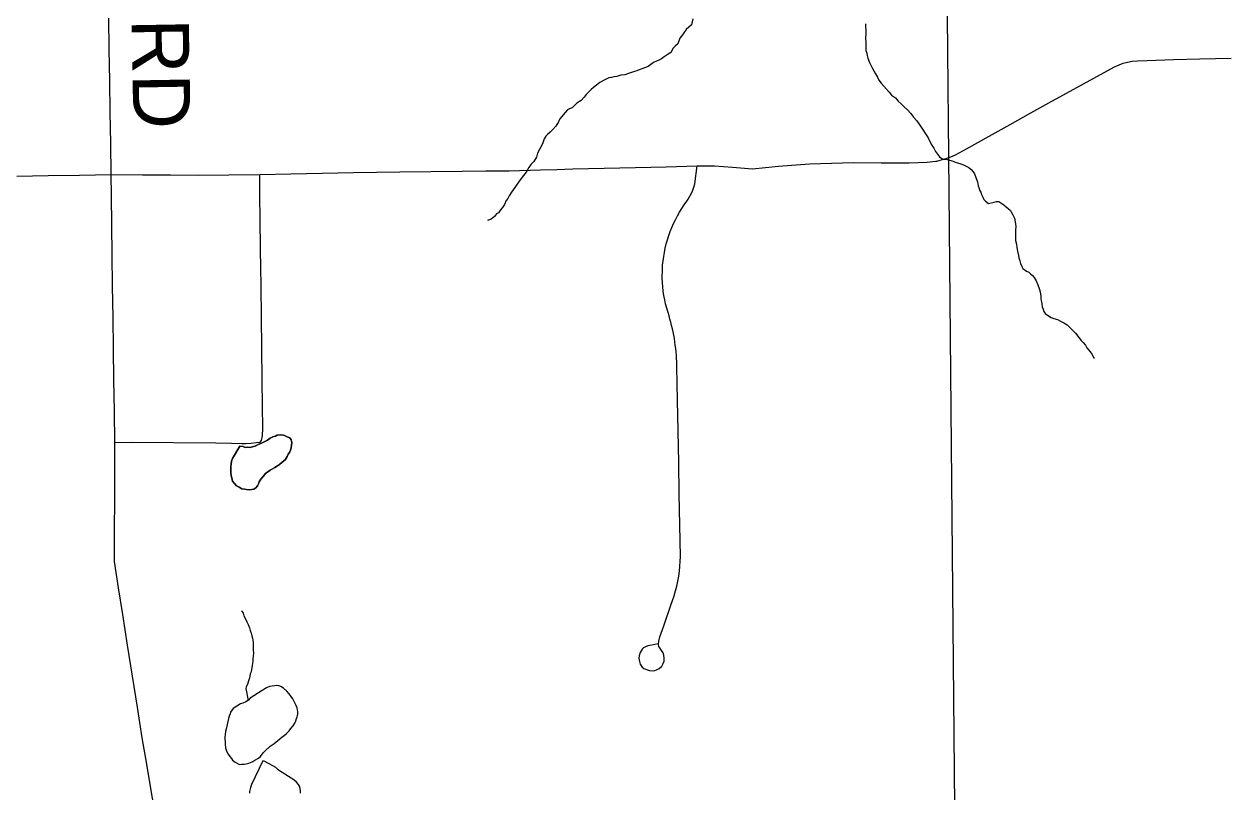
# Model space of a CAD drawing. Extents: x 103424 to 290657, y 38711 to 110967.
# Drawn here: x 214247.43 to 214248.027, y 40210.292 to 40210.673 of the extents above; entities that cross this region are included whole.
import ezdxf

# ---------------------------------------------------------------- set-up
doc = ezdxf.new("R2010")
doc.units = 0
for name, color, linetype in [('GM_X_Corporation', 7, 'Continuous'), ('GM_X_Minor_Lake', 7, 'Continuous'), ('GM_X_Minor_River', 7, 'Continuous'), ('GM_X_Township_Road', 7, 'Continuous'), ('GM_X_Township_Road_Text', 7, 'Continuous')]:
    doc.layers.add(name, color=color, linetype=linetype)

msp = doc.modelspace()

# ---------------------------------------------------------------- linework, layer by layer
at = {"layer": 'GM_X_Corporation'}
for points in [[(214246.35258, 40211.331), (214246.35258, 40208.71735), (214246.84831, 40208.72975), (214247.62572, 40208.74919), (214247.90638, 40208.75597), (214247.90393, 40209.01563), (214247.89938, 40209.49789), (214247.89379, 40210.06917), (214247.88879, 40210.60782), (214247.88541, 40210.97189)], [(214248.57076, 40208.77338), (214248.0881, 40208.75947), (214247.90638, 40208.75597), (214247.90393, 40209.01563), (214247.89938, 40209.49789), (214247.89379, 40210.06917), (214247.88879, 40210.60782), (214247.88541, 40210.97189)]]:
    msp.add_lwpolyline(points, dxfattribs=at)
at = {"layer": 'GM_X_Minor_Lake'}
for points in [[(214247.53677, 40210.46373), (214247.53687, 40210.46373), (214247.5384, 40210.46356), (214247.53954, 40210.4632), (214247.54049, 40210.46322), (214247.54201, 40210.46305), (214247.54352, 40210.46365), (214247.54447, 40210.46385), (214247.54597, 40210.46464), (214247.5473, 40210.46504), (214247.54918, 40210.46602), (214247.5505, 40210.46681), (214247.55181, 40210.46778), (214247.55313, 40210.46837), (214247.55445, 40210.46877), (214247.55539, 40210.46917), (214247.55691, 40210.46938), (214247.55843, 40210.46922), (214247.55939, 40210.46885), (214247.56034, 40210.46849), (214247.56168, 40210.46794), (214247.56227, 40210.467), (214247.56267, 40210.46567), (214247.56233, 40210.46301), (214247.56197, 40210.46186), (214247.56142, 40210.46071), (214247.56087, 40210.45975), (214247.56032, 40210.4586), (214247.55939, 40210.45707), (214247.55789, 40210.4559), (214247.55658, 40210.45474), (214247.55546, 40210.45396), (214247.55414, 40210.45318), (214247.55301, 40210.45259), (214247.55189, 40210.45181), (214247.55076, 40210.45103), (214247.54963, 40210.45025), (214247.54833, 40210.44871), (214247.54721, 40210.44736), (214247.54648, 40210.44601), (214247.54611, 40210.44506), (214247.54556, 40210.4441), (214247.54482, 40210.44314), (214247.54369, 40210.44236), (214247.5416, 40210.44213), (214247.54008, 40210.4423), (214247.53913, 40210.44247), (214247.5378, 40210.44264), (214247.53646, 40210.44338), (214247.53511, 40210.44412), (214247.53415, 40210.44524), (214247.53318, 40210.44637), (214247.53277, 40210.44807), (214247.53256, 40210.44902), (214247.53235, 40210.45073), (214247.53233, 40210.45168), (214247.53229, 40210.45377), (214247.53246, 40210.45491), (214247.53263, 40210.45625), (214247.53318, 40210.45759), (214247.53677, 40210.46373)], [(214247.55658, 40210.45474), (214247.55789, 40210.4559), (214247.55939, 40210.45707), (214247.56032, 40210.4586), (214247.56087, 40210.45975), (214247.56142, 40210.46071), (214247.56197, 40210.46186), (214247.56233, 40210.46301), (214247.56267, 40210.46567), (214247.56227, 40210.467), (214247.56168, 40210.46794), (214247.56034, 40210.46849), (214247.55939, 40210.46885), (214247.55843, 40210.46922), (214247.55691, 40210.46938), (214247.55539, 40210.46917), (214247.55445, 40210.46877), (214247.55313, 40210.46837), (214247.55181, 40210.46778), (214247.5505, 40210.46681), (214247.54918, 40210.46602), (214247.5473, 40210.46504), (214247.54597, 40210.46464), (214247.54447, 40210.46385), (214247.54352, 40210.46365), (214247.54201, 40210.46305), (214247.54049, 40210.46322), (214247.53954, 40210.4632), (214247.5384, 40210.46356), (214247.53687, 40210.46373), (214247.53677, 40210.46373)], [(214247.53677, 40210.46373), (214247.53318, 40210.45759), (214247.53263, 40210.45625), (214247.53246, 40210.45491), (214247.53229, 40210.45377), (214247.53233, 40210.45168), (214247.53235, 40210.45073), (214247.53256, 40210.44902), (214247.53277, 40210.44807), (214247.53318, 40210.44637), (214247.53415, 40210.44524), (214247.53511, 40210.44412), (214247.53646, 40210.44338), (214247.5378, 40210.44264), (214247.53913, 40210.44247), (214247.54008, 40210.4423), (214247.5416, 40210.44213), (214247.54369, 40210.44236), (214247.54482, 40210.44314), (214247.54556, 40210.4441), (214247.54611, 40210.44506), (214247.54648, 40210.44601), (214247.54721, 40210.44736), (214247.54833, 40210.44871), (214247.54963, 40210.45025), (214247.55076, 40210.45103), (214247.55189, 40210.45181), (214247.55301, 40210.45259), (214247.55414, 40210.45318), (214247.55546, 40210.45396), (214247.55658, 40210.45474)], [(214247.54786, 40210.34249), (214247.54201, 40210.33852), (214247.54108, 40210.33755), (214247.53976, 40210.33677), (214247.53825, 40210.33618), (214247.53712, 40210.33578), (214247.53355, 40210.33344), (214247.53225, 40210.3317), (214247.53208, 40210.33075), (214247.53153, 40210.3296), (214247.53117, 40210.32845), (214247.53081, 40210.32693), (214247.53046, 40210.32559), (214247.53011, 40210.32387), (214247.52976, 40210.32197), (214247.52959, 40210.32063), (214247.52942, 40210.3193), (214247.52944, 40210.31816), (214247.52946, 40210.31702), (214247.52948, 40210.31569), (214247.5297, 40210.31398), (214247.53031, 40210.3119), (214247.53109, 40210.31077), (214247.53186, 40210.30964), (214247.53264, 40210.30871), (214247.53322, 40210.30776), (214247.53457, 40210.30684), (214247.53668, 40210.30573), (214247.53763, 40210.30575), (214247.53895, 40210.30577), (214247.5399, 40210.30597), (214247.54122, 40210.30637), (214247.54217, 40210.30658), (214247.5433, 40210.30717), (214247.54424, 40210.30776), (214247.54612, 40210.30874), (214247.54705, 40210.3097), (214247.54835, 40210.31144), (214247.54929, 40210.31221), (214247.55191, 40210.31473), (214247.55284, 40210.3155), (214247.55378, 40210.31609), (214247.55845, 40210.31984)], [(214247.55845, 40210.31984), (214247.55866, 40210.31997), (214247.55997, 40210.32113), (214247.56128, 40210.32229), (214247.56221, 40210.32345), (214247.56332, 40210.3248), (214247.56406, 40210.32614), (214247.56461, 40210.32729), (214247.56497, 40210.32844), (214247.56533, 40210.3294), (214247.56569, 40210.33073), (214247.56567, 40210.33187), (214247.56547, 40210.33282), (214247.56526, 40210.33377), (214247.56467, 40210.33528), (214247.56408, 40210.33622), (214247.56368, 40210.33735), (214247.5631, 40210.3383), (214247.56232, 40210.33942), (214247.56135, 40210.34074), (214247.56018, 40210.34205), (214247.55845, 40210.34354), (214247.5571, 40210.34447), (214247.55615, 40210.34465), (214247.5552, 40210.34482), (214247.55406, 40210.3448), (214247.55293, 40210.34459), (214247.5516, 40210.34438), (214247.55009, 40210.34378), (214247.54915, 40210.3432), (214247.54821, 40210.34261), (214247.54786, 40210.34249)], [(214247.54823, 40210.30744), (214247.54254, 40210.29575), (214247.54219, 40210.29422), (214247.54165, 40210.29231), (214247.54167, 40210.29136)], [(214247.55654, 40210.30247), (214247.5559, 40210.303), (214247.55474, 40210.30412), (214247.55321, 40210.30505), (214247.54892, 40210.30729), (214247.54823, 40210.30744)], [(214247.56692, 40210.2914), (214247.5669, 40210.29254), (214247.56669, 40210.29367), (214247.56648, 40210.29481), (214247.5659, 40210.29575), (214247.56493, 40210.29688), (214247.56358, 40210.298), (214247.55654, 40210.30247)]]:
    msp.add_lwpolyline(points, dxfattribs=at)
at = {"layer": 'GM_X_Minor_River'}
for points in [[(214247.76176, 40210.676), (214247.76105, 40210.67313), (214247.75843, 40210.67081), (214247.75732, 40210.66908), (214247.75657, 40210.66812), (214247.75528, 40210.66638), (214247.75437, 40210.66371), (214247.75306, 40210.66254), (214247.75194, 40210.66157), (214247.75084, 40210.65927), (214247.74896, 40210.6581), (214247.74745, 40210.65713), (214247.74614, 40210.65616), (214247.74482, 40210.65556), (214247.74369, 40210.65497), (214247.74218, 40210.65438), (214247.73956, 40210.65243), (214247.73692, 40210.65144), (214247.73503, 40210.65065), (214247.7339, 40210.65025), (214247.73276, 40210.64985), (214247.73125, 40210.64945), (214247.72974, 40210.64885), (214247.72804, 40210.64825), (214247.72596, 40210.64803), (214247.72407, 40210.64743), (214247.72255, 40210.64721), (214247.72142, 40210.647), (214247.72009, 40210.64679), (214247.71764, 40210.64561), (214247.71557, 40210.64444), (214247.71389, 40210.64308), (214247.71239, 40210.64191), (214247.71126, 40210.64094), (214247.70977, 40210.6394), (214247.70884, 40210.63843), (214247.70772, 40210.63708), (214247.70623, 40210.63554), (214247.70416, 40210.63417), (214247.70192, 40210.63204), (214247.69947, 40210.63086), (214247.69835, 40210.62951), (214247.69575, 40210.62643), (214247.69501, 40210.6249), (214247.69372, 40210.62278), (214247.69223, 40210.62105), (214247.69092, 40210.61969), (214247.68961, 40210.61853), (214247.68868, 40210.61776), (214247.68794, 40210.61641), (214247.68703, 40210.61393), (214247.68574, 40210.61143), (214247.68464, 40210.60932), (214247.6841, 40210.60741), (214247.68281, 40210.60511), (214247.68131, 40210.60376), (214247.68039, 40210.60222), (214247.67891, 40210.59991), (214247.67705, 40210.59741), (214247.6752, 40210.59491), (214247.67334, 40210.59222), (214247.67167, 40210.58991), (214247.67056, 40210.58818), (214247.66983, 40210.58684), (214247.66908, 40210.58587), (214247.66817, 40210.58377), (214247.66724, 40210.58242), (214247.66631, 40210.58126), (214247.6652, 40210.57973), (214247.66426, 40210.57914), (214247.66333, 40210.57779), (214247.66164, 40210.57662), (214247.66032, 40210.57603), (214247.65994, 40210.57603)], [(214247.84745, 40210.6736), (214247.84747, 40210.67208), (214247.84769, 40210.67037), (214247.84772, 40210.66847), (214247.84756, 40210.66657), (214247.84761, 40210.6641), (214247.84764, 40210.662), (214247.84767, 40210.66029), (214247.84807, 40210.65897), (214247.84828, 40210.65783), (214247.84868, 40210.65651), (214247.84948, 40210.65443), (214247.85007, 40210.65311), (214247.85085, 40210.65179), (214247.85163, 40210.65028), (214247.85242, 40210.64877), (214247.8534, 40210.64708), (214247.85418, 40210.64557), (214247.85535, 40210.64407), (214247.85651, 40210.64257), (214247.85787, 40210.64107), (214247.85922, 40210.63957), (214247.86039, 40210.63807), (214247.86231, 40210.63677), (214247.86366, 40210.63508), (214247.8652, 40210.63377), (214247.86675, 40210.63228), (214247.86829, 40210.63078), (214247.87003, 40210.6291), (214247.87139, 40210.62722), (214247.87294, 40210.62534), (214247.8745, 40210.62328), (214247.87859, 40210.61688), (214247.87938, 40210.61518), (214247.88036, 40210.6133), (214247.88134, 40210.61179), (214247.88231, 40210.6101), (214247.88329, 40210.60878), (214247.88426, 40210.60747), (214247.88541, 40210.60673), (214247.88636, 40210.60636), (214247.8875, 40210.60638), (214247.88922, 40210.60584)], [(214247.88922, 40210.60584), (214247.89094, 40210.6053), (214247.89209, 40210.60493), (214247.89323, 40210.60457), (214247.89476, 40210.60403), (214247.8961, 40210.60348), (214247.89744, 40210.60293), (214247.89878, 40210.60219), (214247.89993, 40210.60126), (214247.9009, 40210.60014), (214247.90168, 40210.59901), (214247.90228, 40210.5973), (214247.90308, 40210.59504), (214247.90349, 40210.59314), (214247.90389, 40210.59182), (214247.9041, 40210.59087), (214247.90468, 40210.58993), (214247.90508, 40210.5888), (214247.90567, 40210.58747), (214247.90626, 40210.58634), (214247.90704, 40210.58541), (214247.90857, 40210.58429), (214247.91141, 40210.58491), (214247.91254, 40210.58531), (214247.91368, 40210.58532), (214247.91522, 40210.5844), (214247.91618, 40210.58365), (214247.91734, 40210.58272), (214247.9183, 40210.58179), (214247.91946, 40210.58086), (214247.92004, 40210.57991), (214247.92063, 40210.57878), (214247.92142, 40210.57709), (214247.92183, 40210.57519), (214247.92206, 40210.57291), (214247.9219, 40210.57101), (214247.92199, 40210.56588), (214247.92239, 40210.56417), (214247.92261, 40210.56246), (214247.92303, 40210.56057), (214247.92344, 40210.55849), (214247.92365, 40210.55735), (214247.92405, 40210.55583), (214247.92446, 40210.55451), (214247.92505, 40210.553), (214247.92564, 40210.55206), (214247.92737, 40210.55075), (214247.92852, 40210.5502), (214247.92948, 40210.54946), (214247.93044, 40210.54852), (214247.93122, 40210.54759), (214247.9322, 40210.54589), (214247.93299, 40210.544), (214247.93378, 40210.54211), (214247.93419, 40210.54041), (214247.9346, 40210.53833), (214247.93463, 40210.5368), (214247.93484, 40210.53548), (214247.93505, 40210.53434), (214247.93526, 40210.53301), (214247.93566, 40210.53188), (214247.93606, 40210.53074), (214247.93665, 40210.52961), (214247.9378, 40210.52887), (214247.93972, 40210.52776), (214247.94106, 40210.52721), (214247.94277, 40210.52667), (214247.94431, 40210.52594), (214247.94603, 40210.52501), (214247.94756, 40210.52409), (214247.94892, 40210.52278), (214247.95046, 40210.52128), (214247.95181, 40210.51997), (214247.95337, 40210.51772), (214247.95453, 40210.51622), (214247.9555, 40210.51528), (214247.95666, 40210.51397), (214247.95744, 40210.51265), (214247.95841, 40210.51153), (214247.959, 40210.51059), (214247.95997, 40210.50927), (214247.96075, 40210.50776), (214247.96094, 40210.50758), (214247.96113, 40210.50758)], [(214247.65994, 40210.57603), (214247.65995, 40210.57584), (214247.65995, 40210.57584)], [(214247.53768, 40210.38199), (214247.53787, 40210.3818), (214247.53845, 40210.38086), (214247.53886, 40210.37953), (214247.53964, 40210.37803), (214247.54024, 40210.37652), (214247.54102, 40210.3752), (214247.54162, 40210.3735), (214247.54202, 40210.37217), (214247.54242, 40210.37085), (214247.54282, 40210.36952), (214247.54303, 40210.36839), (214247.54324, 40210.36744), (214247.54345, 40210.3663), (214247.54347, 40210.36497), (214247.54348, 40210.36402), (214247.54351, 40210.3625), (214247.54353, 40210.36117), (214247.54337, 40210.35946), (214247.5432, 40210.35812), (214247.54322, 40210.35698), (214247.54305, 40210.35603), (214247.54288, 40210.35469), (214247.54253, 40210.35279), (214247.54236, 40210.35164), (214247.542, 40210.35069), (214247.54183, 40210.34954), (214247.54165, 40210.34859), (214247.54129, 40210.34763), (214247.54057, 40210.34553), (214247.54002, 40210.344), (214247.53984, 40210.34343), (214247.5409, 40210.33745)]]:
    msp.add_lwpolyline(points, dxfattribs=at)
at = {"layer": 'GM_X_Township_Road'}
for points in [[(214247.49544, 40210.27748), (214247.4928, 40210.29279), (214247.49056, 40210.30581), (214247.48832, 40210.31883), (214247.48592, 40210.33418), (214247.48351, 40210.34952), (214247.4811, 40210.36487), (214247.47869, 40210.38022), (214247.47663, 40210.39333), (214247.47458, 40210.40644), (214247.47462, 40210.42197), (214247.47466, 40210.43751), (214247.47469, 40210.45156), (214247.47473, 40210.46561), (214247.47451, 40210.48115), (214247.4743, 40210.49668), (214247.47408, 40210.51221), (214247.47387, 40210.52775), (214247.47365, 40210.54328), (214247.47344, 40210.55882), (214247.47323, 40210.57353), (214247.47303, 40210.58823), (214247.47294, 40210.59867), (214247.4727, 40210.6142), (214247.47246, 40210.62973), (214247.47222, 40210.64527), (214247.47198, 40210.6608), (214247.47174, 40210.67633)], [(214247.88744, 40210.60667), (214247.88978, 40210.60748), (214247.89216, 40210.60851), (214247.89769, 40210.61148), (214247.90889, 40210.61783), (214247.91925, 40210.62363), (214247.9296, 40210.62943), (214247.93848, 40210.63426), (214247.94736, 40210.6391), (214247.96089, 40210.6466), (214247.97116, 40210.65215), (214247.97347, 40210.65317), (214247.9755, 40210.65396), (214247.97763, 40210.65458), (214247.97997, 40210.65495), (214247.98256, 40210.6552), (214247.98731, 40210.65538), (214248.00038, 40210.6558), (214248.01345, 40210.65621), (214248.02898, 40210.65654)], [(214247.47294, 40210.59867), (214247.48847, 40210.59859), (214247.50233, 40210.59852), (214247.51619, 40210.59845), (214247.53143, 40210.59858), (214247.54667, 40210.59871), (214247.5622, 40210.59902), (214247.57774, 40210.59933), (214247.59327, 40210.59965), (214247.60473, 40210.59988), (214247.61619, 40210.60011), (214247.63173, 40210.60026), (214247.64726, 40210.60041), (214247.65894, 40210.60052), (214247.67062, 40210.60063), (214247.68615, 40210.60107), (214247.69417, 40210.60129), (214247.70218, 40210.60152), (214247.71771, 40210.60188), (214247.73325, 40210.60224), (214247.74859, 40210.6026), (214247.76394, 40210.60296), (214247.77258, 40210.60309), (214247.78148, 40210.60235), (214247.7914, 40210.60153), (214247.80427, 40210.60284), (214247.81967, 40210.604), (214247.83058, 40210.60432), (214247.84149, 40210.60465), (214247.85535, 40210.60459), (214247.86922, 40210.60453), (214247.87816, 40210.60482), (214247.8824, 40210.60535)], [(214247.74445, 40210.36561), (214247.74281, 40210.3652), (214247.74139, 40210.36496), (214247.73934, 40210.36458), (214247.73817, 40210.36411), (214247.73729, 40210.36356), (214247.7366, 40210.36287), (214247.73568, 40210.36126), (214247.7351, 40210.35969), (214247.73489, 40210.35846), (214247.73521, 40210.3568), (214247.73561, 40210.35552), (214247.73652, 40210.35399), (214247.73747, 40210.35326), (214247.73925, 40210.3526), (214247.74029, 40210.35235), (214247.74208, 40210.35223), (214247.74291, 40210.35236), (214247.74372, 40210.3526), (214247.74496, 40210.35326), (214247.74628, 40210.35446), (214247.74708, 40210.35574), (214247.74745, 40210.35699), (214247.74756, 40210.35852), (214247.74738, 40210.35994), (214247.74694, 40210.36104), (214247.74621, 40210.36232), (214247.74529, 40210.36354), (214247.7449, 40210.36431), (214247.74478, 40210.36531), (214247.74489, 40210.36696), (214247.7454, 40210.36911), (214247.74729, 40210.37453), (214247.75105, 40210.38526), (214247.75173, 40210.38715), (214247.75249, 40210.3895), (214247.75318, 40210.39189), (214247.75378, 40210.3943), (214247.7543, 40210.39673), (214247.75472, 40210.39917), (214247.75506, 40210.40162), (214247.75532, 40210.40409), (214247.75549, 40210.40657), (214247.75558, 40210.40904), (214247.7553, 40210.42457), (214247.75502, 40210.4401), (214247.75473, 40210.45564), (214247.75445, 40210.47117), (214247.75417, 40210.4867), (214247.75402, 40210.49496), (214247.75387, 40210.50322), (214247.7538, 40210.50576), (214247.75371, 40210.50741), (214247.75359, 40210.50905), (214247.75345, 40210.5107), (214247.75326, 40210.51235), (214247.75305, 40210.51399), (214247.75284, 40210.51562), (214247.75258, 40210.51726), (214247.75227, 40210.51889), (214247.75196, 40210.52051), (214247.75161, 40210.52213), (214247.75123, 40210.52374), (214247.75083, 40210.52534), (214247.7504, 40210.52693), (214247.74995, 40210.52853), (214247.74946, 40210.53011), (214247.74879, 40210.53235), (214247.74825, 40210.53443), (214247.7478, 40210.53653), (214247.7474, 40210.53864), (214247.74709, 40210.54077), (214247.74686, 40210.54291), (214247.74669, 40210.54505), (214247.7466, 40210.5472), (214247.74665, 40210.5515), (214247.74677, 40210.55365), (214247.74698, 40210.55578), (214247.74727, 40210.55792), (214247.74762, 40210.56004), (214247.74805, 40210.56214), (214247.74857, 40210.56423), (214247.74914, 40210.5663), (214247.74978, 40210.56835), (214247.75052, 40210.57038), (214247.7513, 40210.57238), (214247.75215, 40210.57435), (214247.7531, 40210.57629), (214247.7541, 40210.57819), (214247.75514, 40210.58006), (214247.75628, 40210.58189), (214247.75746, 40210.58368), (214247.75872, 40210.58543), (214247.75948, 40210.58652), (214247.76033, 40210.58793), (214247.76109, 40210.58941), (214247.76175, 40210.59092), (214247.7623, 40210.59248), (214247.76275, 40210.59408), (214247.76394, 40210.60296)], [(214247.8824, 40210.60535), (214247.88287, 40210.6054), (214247.88744, 40210.60667)], [(214247.42616, 40210.59793), (214247.44169, 40210.59817), (214247.45722, 40210.59842), (214247.46508, 40210.59855), (214247.47294, 40210.59867)], [(214247.5476, 40210.46652), (214247.54812, 40210.46899), (214247.54825, 40210.47275), (214247.54811, 40210.48367), (214247.54795, 40210.49679), (214247.54776, 40210.51232), (214247.54756, 40210.52785), (214247.54737, 40210.54339), (214247.54726, 40210.5524), (214247.54714, 40210.56141), (214247.54695, 40210.57695), (214247.54681, 40210.58783), (214247.54667, 40210.59871)], [(214247.47473, 40210.46561), (214247.48298, 40210.46574), (214247.52487, 40210.46545), (214247.53273, 40210.46522), (214247.53773, 40210.46503), (214247.53987, 40210.46509), (214247.54246, 40210.46535), (214247.54494, 40210.46561), (214247.5469, 40210.4658), (214247.5476, 40210.46652)]]:
    msp.add_lwpolyline(points, dxfattribs=at)

# ---------------------------------------------------------------- texts
at = {"layer": 'GM_X_Township_Road_Text'}
msp.add_text('RD', height=0.028409, rotation=270.98286, dxfattribs=at).set_placement((214247.48304, 40210.67599))

doc.saveas('drawing.dxf')
